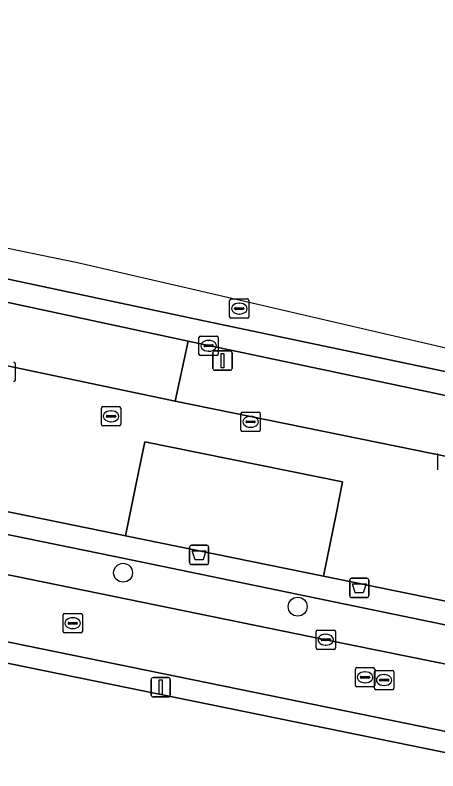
# Model space of a CAD drawing. Extents: x 157692 to 159674, y 381452 to 383291.
# Drawn here: x 159037.81 to 159059.72, y 382918.04 to 382957.16 of the extents above; entities that cross this region are included whole.
import ezdxf

# ---------------------------------------------------------------- set-up
doc = ezdxf.new("R2010")
doc.units = 0
for name, color, linetype in [('IMGEO_Afvalbak', 7, 'Continuous'), ('IMGEO_Boom', 7, 'Continuous'), ('IMGEO_Erf', 7, 'Continuous'), ('IMGEO_Grasland_overig', 7, 'Continuous'), ('IMGEO_Kolk', 7, 'Continuous'), ('IMGEO_Lichtmast', 7, 'Continuous'), ('IMGEO_Muur', 7, 'Continuous'), ('IMGEO_Parkeervlak_open', 7, 'Continuous'), ('IMGEO_Rijbaan_lokaal_gesloten', 7, 'Continuous'), ('IMGEO_Rioolput', 7, 'Continuous'), ('IMGEO_Voetpad_open', 7, 'Continuous')]:
    doc.layers.add(name, color=color, linetype=linetype)

msp = doc.modelspace()

# ---------------------------------------------------------------- linework, layer by layer
at = {"layer": 'IMGEO_Afvalbak'}
for p, q in [((159046.851, 382928.823), (159046.851, 382929.623)), ((159046.851, 382929.623), (159046.851, 382928.823)), ((159046.951, 382929.723), (159047.741, 382929.723)), ((159047.741, 382929.723), (159046.951, 382929.723)), ((159047.841, 382929.623), (159047.841, 382928.823)), ((159047.841, 382928.823), (159047.841, 382929.623)), ((159047.741, 382928.723), (159046.951, 382928.723)), ((159046.951, 382928.723), (159047.741, 382928.723)), ((159055.148, 382927.115), (159055.148, 382927.915)), ((159055.148, 382927.915), (159055.148, 382927.115)), ((159055.248, 382928.015), (159056.038, 382928.015)), ((159056.038, 382928.015), (159055.248, 382928.015)), ((159056.138, 382927.915), (159056.138, 382927.115)), ((159056.138, 382927.115), (159056.138, 382927.915)), ((159056.038, 382927.015), (159055.248, 382927.015)), ((159055.248, 382927.015), (159056.038, 382927.015))]:
    msp.add_line(p, q, dxfattribs=at)
for points in [[(159046.994, 382929.437), (159047.698, 382929.437), (159047.549, 382928.967), (159047.143, 382928.967), (159046.994, 382929.437)], [(159055.291, 382927.729), (159055.995, 382927.729), (159055.846, 382927.259), (159055.44, 382927.259), (159055.291, 382927.729)]]:
    msp.add_lwpolyline(points, dxfattribs=at)
for centre, start, end in [((159046.951, 382929.623), 90, 180), ((159046.951, 382929.623), 90, 180), ((159047.741, 382929.623), 0, 90), ((159047.741, 382929.623), 360, 90), ((159046.951, 382928.823), 180, 270), ((159046.951, 382928.823), 180, 270), ((159047.741, 382928.823), 270, 0), ((159047.741, 382928.823), 270, 0), ((159055.248, 382927.915), 90, 180), ((159055.248, 382927.915), 90, 180), ((159056.038, 382927.915), 0, 90), ((159056.038, 382927.915), 360, 90), ((159055.248, 382927.115), 180, 270), ((159055.248, 382927.115), 180, 270), ((159056.038, 382927.115), 270, 0), ((159056.038, 382927.115), 270, 0)]:
    msp.add_arc(centre, 0.1, start, end, dxfattribs=at)
at = {"layer": 'IMGEO_Boom'}
for centre in [(159043.408, 382928.302), (159052.453, 382926.545)]:
    msp.add_circle(centre, 0.489, dxfattribs=at)
at = {"layer": 'IMGEO_Erf'}
msp.add_lwpolyline([(159152.118, 382895.439), (159149.011, 382900.867), (159129.28, 382904.893), (159122.598, 382906.257), (159119.393, 382906.894), (159116.43, 382907.483), (159094.401, 382911.969), (159092.812, 382912.263), (159090.694, 382901.98), (159075.816, 382905.045), (159077.939, 382915.348), (159071.927, 382916.574), (159061.692, 382918.661), (159016.904, 382927.794), (159016.708, 382927.836), (159009.575, 382929.296)], dxfattribs=at)
at = {"layer": 'IMGEO_Grasland_overig'}
msp.add_lwpolyline([(159042.892, 382929.163), (159025.656, 382932.677), (159025.147, 382932.045), (159021.083, 382932.837), (159020.848, 382931.616), (159032.639, 382929.172), (159053.907, 382924.835), (159060.985, 382923.402), (159062.758, 382923.167), (159062.918, 382925.025)], close=True, dxfattribs=at)
at = {"layer": 'IMGEO_Kolk'}
for p, q in [((159047.339, 382939.622), (159047.339, 382940.474)), ((159047.414, 382940.548), (159048.266, 382940.548)), ((159048.34, 382940.474), (159048.34, 382939.622)), ((159047.598, 382940.042), (159047.598, 382940.054)), ((159048.036, 382940.005), (159047.638, 382940.005)), ((159047.641, 382940.091), (159048.039, 382940.091)), ((159047.827, 382940.328), (159047.852, 382940.328)), ((159048.082, 382940.054), (159048.082, 382940.042)), ((159047.85, 382939.768), (159047.825, 382939.768)), ((159048.266, 382939.548), (159047.414, 382939.548)), ((159037.814, 382939.125), (159037.814, 382938.273)), ((159049.515, 382935.686), (159049.515, 382936.538)), ((159049.59, 382936.612), (159050.442, 382936.612)), ((159050.516, 382936.538), (159050.516, 382935.686)), ((159049.774, 382936.106), (159049.774, 382936.118)), ((159050.212, 382936.069), (159049.814, 382936.069)), ((159049.817, 382936.155), (159050.215, 382936.155)), ((159050.003, 382936.392), (159050.028, 382936.392)), ((159050.258, 382936.118), (159050.258, 382936.106)), ((159050.026, 382935.832), (159050.001, 382935.832)), ((159050.442, 382935.612), (159049.59, 382935.612)), ((159059.717, 382933.623), (159059.717, 382934.475)), ((159053.409, 382924.41), (159053.409, 382925.262)), ((159053.484, 382925.336), (159054.336, 382925.336)), ((159053.897, 382925.116), (159053.922, 382925.116)), ((159054.41, 382925.262), (159054.41, 382924.41)), ((159053.668, 382924.83), (159053.668, 382924.842)), ((159054.106, 382924.793), (159053.708, 382924.793)), ((159053.711, 382924.879), (159054.109, 382924.879)), ((159054.152, 382924.842), (159054.152, 382924.83)), ((159054.336, 382924.336), (159053.484, 382924.336)), ((159053.92, 382924.556), (159053.895, 382924.556))]:
    msp.add_line(p, q, dxfattribs=at)
for points in [[(159047.339, 382939.622), (159047.339, 382940.474)], [(159047.414, 382940.548), (159048.266, 382940.548)], [(159048.34, 382940.474), (159048.34, 382939.622)], [(159048.266, 382939.548), (159047.414, 382939.548)], [(159037.814, 382939.125), (159037.814, 382938.273)], [(159049.515, 382935.686), (159049.515, 382936.538)], [(159049.59, 382936.612), (159050.442, 382936.612)], [(159050.516, 382936.538), (159050.516, 382935.686)], [(159050.442, 382935.612), (159049.59, 382935.612)], [(159059.717, 382933.623), (159059.717, 382934.475)], [(159053.409, 382924.41), (159053.409, 382925.262)], [(159053.484, 382925.336), (159054.336, 382925.336)], [(159054.41, 382925.262), (159054.41, 382924.41)], [(159054.336, 382924.336), (159053.484, 382924.336)]]:
    msp.add_lwpolyline(points, dxfattribs=at)
for centre, radius, start, end in [((159047.416, 382940.472), 0.0765, 91.552, 178.448), ((159047.416, 382940.472), 0.0765, 91.552, 178.448), ((159048.264, 382940.472), 0.0765, 1.552, 88.448), ((159048.264, 382940.472), 0.0765, 1.552, 88.448), ((159047.638, 382940.051), 0.0403, 85.8775, 175.7526), ((159047.635, 382940.041), 0.0366, 178.938, 274.7102), ((159048.039, 382940.048), 0.043, 264.8664, 352.4533), ((159048.043, 382940.053), 0.0386, 1.7309, 96.639), ((159047.416, 382939.624), 0.0765, 181.552, 268.448), ((159047.416, 382939.624), 0.0765, 181.552, 268.448), ((159048.264, 382939.624), 0.0765, 271.552, 358.448), ((159048.264, 382939.624), 0.0765, 271.552, 358.448), ((159037.738, 382939.123), 0.0765, 1.552, 88.448), ((159037.738, 382939.123), 0.0765, 1.552, 88.448), ((159037.738, 382938.275), 0.0765, 271.552, 358.448), ((159037.738, 382938.275), 0.0765, 271.552, 358.448), ((159049.592, 382936.536), 0.0765, 91.552, 178.448), ((159049.592, 382936.536), 0.0765, 91.552, 178.448), ((159050.44, 382936.536), 0.0765, 1.552, 88.448), ((159050.44, 382936.536), 0.0765, 1.552, 88.448), ((159049.814, 382936.115), 0.0403, 85.8775, 175.7526), ((159049.811, 382936.105), 0.0366, 178.938, 274.7102), ((159050.215, 382936.112), 0.043, 264.8664, 352.4533), ((159050.219, 382936.117), 0.0386, 1.7309, 96.639), ((159049.592, 382935.688), 0.0765, 181.552, 268.448), ((159049.592, 382935.688), 0.0765, 181.552, 268.448), ((159050.44, 382935.688), 0.0765, 271.552, 358.448), ((159050.44, 382935.688), 0.0765, 271.552, 358.448), ((159053.486, 382925.26), 0.0765, 91.552, 178.448), ((159053.486, 382925.26), 0.0765, 91.552, 178.448), ((159054.334, 382925.26), 0.0765, 1.552, 88.448), ((159054.334, 382925.26), 0.0765, 1.552, 88.448), ((159053.708, 382924.839), 0.0403, 85.8775, 175.7526), ((159053.705, 382924.829), 0.0366, 178.938, 274.7102), ((159054.109, 382924.836), 0.043, 264.8664, 352.4533), ((159054.113, 382924.841), 0.0386, 1.7309, 96.639), ((159053.486, 382924.412), 0.0765, 181.552, 268.448), ((159053.486, 382924.412), 0.0765, 181.552, 268.448), ((159054.334, 382924.412), 0.0765, 271.552, 358.448), ((159054.334, 382924.412), 0.0765, 271.552, 358.448)]:
    msp.add_arc(centre, radius, start, end, dxfattribs=at)
for centre, major_axis, ratio, start_param, end_param in [((159047.826, 382940.048), (-0.387, 0.002), 0.722429, 4.712389, 7.853982), ((159047.851, 382940.048), (-0.39, 0.002), 0.717154, 1.570796, 4.712389), ((159050.002, 382936.112), (-0.387, 0.002), 0.722429, 4.712389, 7.853982), ((159050.027, 382936.112), (-0.39, 0.002), 0.717154, 1.570796, 4.712389), ((159053.896, 382924.836), (-0.387, 0.002), 0.722429, 4.712389, 7.853982), ((159053.921, 382924.836), (-0.39, 0.002), 0.717154, 1.570796, 4.712389)]:
    msp.add_ellipse(centre, major_axis=major_axis, ratio=ratio, start_param=start_param, end_param=end_param, dxfattribs=at)
at = {"layer": 'IMGEO_Lichtmast'}
for p, q in [((159048.064, 382938.88), (159048.064, 382939.68)), ((159048.064, 382939.68), (159048.064, 382938.88)), ((159048.164, 382939.78), (159048.954, 382939.78)), ((159048.954, 382939.78), (159048.164, 382939.78)), ((159049.054, 382939.68), (159049.054, 382938.88)), ((159049.054, 382938.88), (159049.054, 382939.68)), ((159048.954, 382938.78), (159048.164, 382938.78)), ((159048.164, 382938.78), (159048.954, 382938.78)), ((159044.86, 382921.977), (159044.86, 382922.777)), ((159044.86, 382922.777), (159044.86, 382921.977)), ((159044.96, 382922.877), (159045.75, 382922.877)), ((159045.75, 382922.877), (159044.96, 382922.877)), ((159045.85, 382922.777), (159045.85, 382921.977)), ((159045.85, 382921.977), (159045.85, 382922.777)), ((159045.75, 382921.877), (159044.96, 382921.877)), ((159044.96, 382921.877), (159045.75, 382921.877))]:
    msp.add_line(p, q, dxfattribs=at)
for points in [[(159048.484, 382939.655), (159048.634, 382939.655), (159048.634, 382938.905), (159048.484, 382938.905), (159048.484, 382939.655)], [(159045.28, 382922.752), (159045.43, 382922.752), (159045.43, 382922.002), (159045.28, 382922.002), (159045.28, 382922.752)]]:
    msp.add_lwpolyline(points, dxfattribs=at)
for centre, start, end in [((159048.164, 382939.68), 90, 180), ((159048.164, 382939.68), 90, 180), ((159048.954, 382939.68), 0, 90), ((159048.954, 382939.68), 360, 90), ((159048.164, 382938.88), 180, 270), ((159048.164, 382938.88), 180, 270), ((159048.954, 382938.88), 270, 0), ((159048.954, 382938.88), 270, 0), ((159044.96, 382922.777), 90, 180), ((159044.96, 382922.777), 90, 180), ((159045.75, 382922.777), 0, 90), ((159045.75, 382922.777), 360, 90), ((159044.96, 382921.977), 180, 270), ((159044.96, 382921.977), 180, 270), ((159045.75, 382921.977), 270, 0), ((159045.75, 382921.977), 270, 0)]:
    msp.add_arc(centre, 0.1, start, end, dxfattribs=at)
at = {"layer": 'IMGEO_Muur'}
msp.add_lwpolyline([(159016.904, 382927.794), (159061.692, 382918.661)], dxfattribs=at)
at = {"layer": 'IMGEO_Parkeervlak_open'}
for points in [[(159070.233, 382924.167), (159070.755, 382923.379), (159071.216, 382922.692), (159071.596, 382922.064), (159071.827, 382922.031), (159071.919, 382922.484), (159073.4, 382929.818), (159073.753, 382931.562), (159046.102, 382937.18), (159028.533, 382940.872)], [(159028.76, 382939.13), (159027.733, 382933.436), (159043.119, 382930.299), (159043.527, 382930.216), (159044.202, 382933.499), (159044.527, 382935.081), (159054.775, 382933.004), (159054.459, 382931.424), (159053.799, 382928.117), (159067.206, 382925.378), (159068.978, 382925.031)]]:
    msp.add_lwpolyline(points, dxfattribs=at)
msp.add_lwpolyline([(159054.459, 382931.424), (159054.775, 382933.004), (159044.527, 382935.081), (159044.202, 382933.499), (159043.527, 382930.216), (159053.799, 382928.117)], close=True, dxfattribs=at)
at = {"layer": 'IMGEO_Rijbaan_lokaal_gesloten'}
msp.add_lwpolyline([(158678.787, 383018.803), (158678.432, 383017.066), (158715.883, 383009.549), (158733.282, 383005.886), (159008.345, 382949.698), (159047.024, 382941.455), (159115.477, 382927.089), (159049.485, 382942.388), (159041.051, 382944.343), (158704.703, 383013.476)], close=True, dxfattribs=at)
for points in [[(159115.477, 382927.089), (159047.024, 382941.455), (159008.345, 382949.698), (158733.282, 383005.886)], [(158793.16, 382992.429), (159008.1, 382948.523), (159013.721, 382947.375), (159020.813, 382945.853), (159046.776, 382940.281), (159081.292, 382933.003), (159102.627, 382928.536), (159130.217, 382922.77), (159134.09, 382921.74)]]:
    msp.add_lwpolyline(points, dxfattribs=at)
at = {"layer": 'IMGEO_Rioolput'}
for p, q in [((159048.928, 382941.547), (159048.928, 382942.399)), ((159049.003, 382942.473), (159049.855, 382942.473)), ((159049.929, 382942.399), (159049.929, 382941.547)), ((159049.187, 382941.967), (159049.187, 382941.979)), ((159049.625, 382941.93), (159049.227, 382941.93)), ((159049.23, 382942.016), (159049.628, 382942.016)), ((159049.416, 382942.253), (159049.441, 382942.253)), ((159049.671, 382941.979), (159049.671, 382941.967)), ((159049.439, 382941.693), (159049.414, 382941.693)), ((159049.855, 382941.473), (159049.003, 382941.473)), ((159042.283, 382935.972), (159042.283, 382936.824)), ((159042.358, 382936.898), (159043.21, 382936.898)), ((159043.284, 382936.824), (159043.284, 382935.972)), ((159042.585, 382936.441), (159042.983, 382936.441)), ((159042.771, 382936.678), (159042.796, 382936.678)), ((159042.542, 382936.392), (159042.542, 382936.404)), ((159042.98, 382936.355), (159042.582, 382936.355)), ((159042.794, 382936.118), (159042.769, 382936.118)), ((159043.026, 382936.404), (159043.026, 382936.392)), ((159043.21, 382935.898), (159042.358, 382935.898)), ((159040.298, 382925.263), (159040.298, 382926.115)), ((159040.373, 382926.189), (159041.225, 382926.189)), ((159040.786, 382925.969), (159040.811, 382925.969)), ((159041.299, 382926.115), (159041.299, 382925.263)), ((159040.557, 382925.683), (159040.557, 382925.695)), ((159040.995, 382925.646), (159040.597, 382925.646)), ((159040.6, 382925.732), (159040.998, 382925.732)), ((159041.041, 382925.695), (159041.041, 382925.683)), ((159041.225, 382925.189), (159040.373, 382925.189)), ((159040.809, 382925.409), (159040.784, 382925.409)), ((159055.441, 382922.462), (159055.441, 382923.314)), ((159055.516, 382923.388), (159056.368, 382923.388)), ((159055.929, 382923.168), (159055.954, 382923.168)), ((159056.43, 382922.322), (159056.43, 382923.174)), ((159056.442, 382923.314), (159056.442, 382922.462)), ((159056.505, 382923.248), (159057.357, 382923.248)), ((159057.431, 382923.174), (159057.431, 382922.322)), ((159055.7, 382922.882), (159055.7, 382922.894)), ((159056.138, 382922.845), (159055.74, 382922.845)), ((159055.743, 382922.931), (159056.141, 382922.931)), ((159056.184, 382922.894), (159056.184, 382922.882)), ((159056.689, 382922.742), (159056.689, 382922.754)), ((159056.732, 382922.791), (159057.13, 382922.791)), ((159056.918, 382923.028), (159056.943, 382923.028)), ((159057.173, 382922.754), (159057.173, 382922.742)), ((159056.368, 382922.388), (159055.516, 382922.388)), ((159055.952, 382922.608), (159055.927, 382922.608)), ((159057.127, 382922.705), (159056.729, 382922.705)), ((159056.941, 382922.468), (159056.916, 382922.468)), ((159057.357, 382922.248), (159056.505, 382922.248))]:
    msp.add_line(p, q, dxfattribs=at)
for points in [[(159048.928, 382941.547), (159048.928, 382942.399)], [(159049.003, 382942.473), (159049.855, 382942.473)], [(159049.929, 382942.399), (159049.929, 382941.547)], [(159049.855, 382941.473), (159049.003, 382941.473)], [(159042.283, 382935.972), (159042.283, 382936.824)], [(159042.358, 382936.898), (159043.21, 382936.898)], [(159043.284, 382936.824), (159043.284, 382935.972)], [(159043.21, 382935.898), (159042.358, 382935.898)], [(159040.298, 382925.263), (159040.298, 382926.115)], [(159040.373, 382926.189), (159041.225, 382926.189)], [(159041.299, 382926.115), (159041.299, 382925.263)], [(159041.225, 382925.189), (159040.373, 382925.189)], [(159055.441, 382922.462), (159055.441, 382923.314)], [(159055.516, 382923.388), (159056.368, 382923.388)], [(159056.43, 382922.322), (159056.43, 382923.174)], [(159056.442, 382923.314), (159056.442, 382922.462)], [(159056.505, 382923.248), (159057.357, 382923.248)], [(159057.431, 382923.174), (159057.431, 382922.322)], [(159056.368, 382922.388), (159055.516, 382922.388)], [(159057.357, 382922.248), (159056.505, 382922.248)]]:
    msp.add_lwpolyline(points, dxfattribs=at)
for centre, radius, start, end in [((159049.005, 382942.397), 0.0765, 91.552, 178.448), ((159049.005, 382942.397), 0.0765, 91.552, 178.448), ((159049.853, 382942.397), 0.0765, 1.552, 88.448), ((159049.853, 382942.397), 0.0765, 1.552, 88.448), ((159049.227, 382941.976), 0.0403, 85.8775, 175.7526), ((159049.224, 382941.966), 0.0366, 178.938, 274.7102), ((159049.628, 382941.973), 0.043, 264.8664, 352.4533), ((159049.632, 382941.978), 0.0386, 1.7309, 96.639), ((159049.005, 382941.549), 0.0765, 181.552, 268.448), ((159049.005, 382941.549), 0.0765, 181.552, 268.448), ((159049.853, 382941.549), 0.0765, 271.552, 358.448), ((159049.853, 382941.549), 0.0765, 271.552, 358.448), ((159042.36, 382936.822), 0.0765, 91.552, 178.448), ((159042.36, 382936.822), 0.0765, 91.552, 178.448), ((159043.208, 382936.822), 0.0765, 1.552, 88.448), ((159043.208, 382936.822), 0.0765, 1.552, 88.448), ((159042.582, 382936.401), 0.0403, 85.8775, 175.7526), ((159042.987, 382936.403), 0.0386, 1.7309, 96.639), ((159042.579, 382936.391), 0.0366, 178.938, 274.7102), ((159042.983, 382936.398), 0.043, 264.8664, 352.4533), ((159042.36, 382935.974), 0.0765, 181.552, 268.448), ((159042.36, 382935.974), 0.0765, 181.552, 268.448), ((159043.208, 382935.974), 0.0765, 271.552, 358.448), ((159043.208, 382935.974), 0.0765, 271.552, 358.448), ((159040.375, 382926.113), 0.0765, 91.552, 178.448), ((159040.375, 382926.113), 0.0765, 91.552, 178.448), ((159041.223, 382926.113), 0.0765, 1.552, 88.448), ((159041.223, 382926.113), 0.0765, 1.552, 88.448), ((159040.597, 382925.692), 0.0403, 85.8775, 175.7526), ((159040.594, 382925.682), 0.0366, 178.938, 274.7102), ((159040.998, 382925.689), 0.043, 264.8664, 352.4533), ((159041.002, 382925.694), 0.0386, 1.7309, 96.639), ((159040.375, 382925.265), 0.0765, 181.552, 268.448), ((159040.375, 382925.265), 0.0765, 181.552, 268.448), ((159041.223, 382925.265), 0.0765, 271.552, 358.448), ((159041.223, 382925.265), 0.0765, 271.552, 358.448), ((159055.518, 382923.312), 0.0765, 91.552, 178.448), ((159055.518, 382923.312), 0.0765, 91.552, 178.448), ((159056.366, 382923.312), 0.0765, 1.552, 88.448), ((159056.366, 382923.312), 0.0765, 1.552, 88.448), ((159056.507, 382923.172), 0.0765, 91.552, 178.448), ((159056.507, 382923.172), 0.0765, 91.552, 178.448), ((159057.355, 382923.172), 0.0765, 1.552, 88.448), ((159057.355, 382923.172), 0.0765, 1.552, 88.448), ((159055.74, 382922.891), 0.0403, 85.8775, 175.7526), ((159055.737, 382922.881), 0.0366, 178.938, 274.7102), ((159056.141, 382922.888), 0.043, 264.8664, 352.4533), ((159056.145, 382922.893), 0.0386, 1.7309, 96.639), ((159056.729, 382922.751), 0.0403, 85.8775, 175.7526), ((159056.726, 382922.741), 0.0366, 178.938, 274.7102), ((159057.13, 382922.748), 0.043, 264.8664, 352.4533), ((159057.134, 382922.753), 0.0386, 1.7309, 96.639), ((159055.518, 382922.464), 0.0765, 181.552, 268.448), ((159055.518, 382922.464), 0.0765, 181.552, 268.448), ((159056.366, 382922.464), 0.0765, 271.552, 358.448), ((159056.366, 382922.464), 0.0765, 271.552, 358.448), ((159056.507, 382922.324), 0.0765, 181.552, 268.448), ((159056.507, 382922.324), 0.0765, 181.552, 268.448), ((159057.355, 382922.324), 0.0765, 271.552, 358.448), ((159057.355, 382922.324), 0.0765, 271.552, 358.448)]:
    msp.add_arc(centre, radius, start, end, dxfattribs=at)
for centre, major_axis, ratio, start_param, end_param in [((159049.415, 382941.973), (-0.387, 0.002), 0.722429, 4.712389, 7.853982), ((159049.44, 382941.973), (-0.39, 0.002), 0.717154, 1.570796, 4.712389), ((159042.77, 382936.398), (-0.387, 0.002), 0.722429, 4.712389, 7.853982), ((159042.795, 382936.398), (-0.39, 0.002), 0.717154, 1.570796, 4.712389), ((159040.785, 382925.689), (-0.387, 0.002), 0.722429, 4.712389, 7.853982), ((159040.81, 382925.689), (-0.39, 0.002), 0.717154, 1.570796, 4.712389), ((159055.928, 382922.888), (-0.387, 0.002), 0.722429, 4.712389, 7.853982), ((159055.953, 382922.888), (-0.39, 0.002), 0.717154, 1.570796, 4.712389), ((159056.917, 382922.748), (-0.387, 0.002), 0.722429, 4.712389, 7.853982), ((159056.942, 382922.748), (-0.39, 0.002), 0.717154, 1.570796, 4.712389)]:
    msp.add_ellipse(centre, major_axis=major_axis, ratio=ratio, start_param=start_param, end_param=end_param, dxfattribs=at)
at = {"layer": 'IMGEO_Voetpad_open'}
for points in [[(159026.45, 382943.829), (159028.258, 382941.388), (159028.533, 382940.872), (159046.102, 382937.18), (159046.776, 382940.281), (159020.813, 382945.853), (159020.674, 382945.191)], [(159053.799, 382928.117), (159043.527, 382930.216), (159043.119, 382930.299), (159027.733, 382933.436), (159028.76, 382939.13)], [(159020.848, 382931.616), (159021.083, 382932.837), (159025.147, 382932.045), (159025.656, 382932.677), (159042.892, 382929.163), (159062.918, 382925.025), (159066.954, 382924.217), (159067.206, 382925.378), (159053.799, 382928.117)], [(159018.053, 382928.681), (159061.91, 382919.717), (159062.177, 382919.662), (159062.905, 382923.147), (159062.758, 382923.167), (159060.985, 382923.402), (159053.907, 382924.835), (159032.639, 382929.172), (159020.848, 382931.616)], [(159016.904, 382927.794), (159061.692, 382918.661), (159061.91, 382919.717), (159018.053, 382928.681)]]:
    msp.add_lwpolyline(points, dxfattribs=at)
msp.add_lwpolyline([(159046.776, 382940.281), (159046.102, 382937.18), (159073.753, 382931.562), (159080.713, 382930.148), (159081.292, 382933.003)], close=True, dxfattribs=at)

doc.saveas('drawing.dxf')
